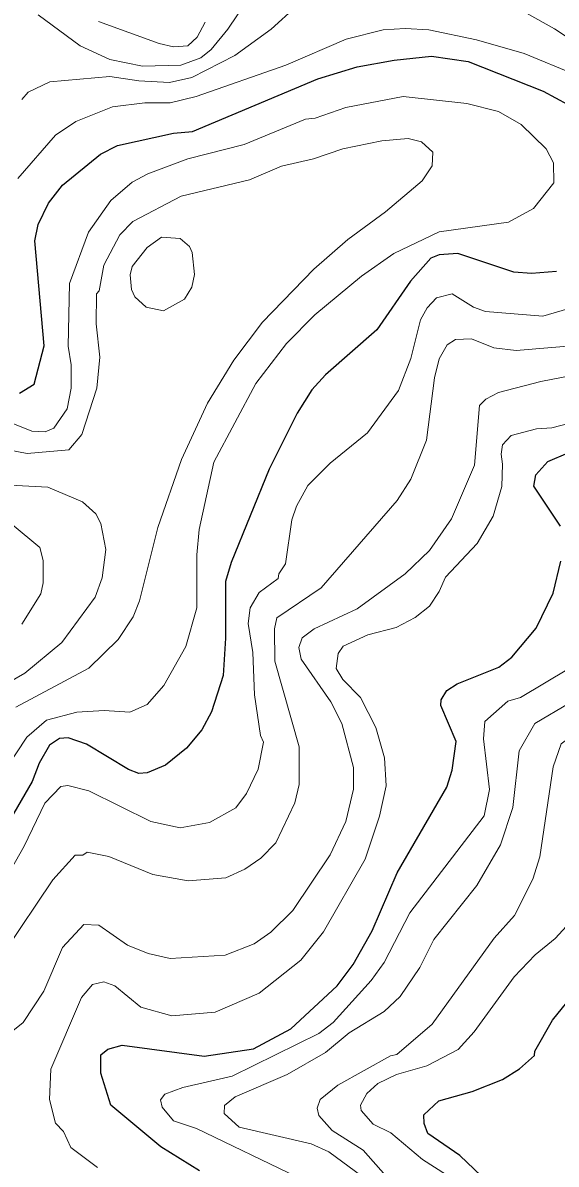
# Model space of a CAD drawing. Extents: x 673.3 to 698.5, y 6984.3 to 7012.3.
# Drawn here: x 690.343 to 690.902, y 7010.225 to 7011.422 of the extents above; entities that cross this region are included whole.
import ezdxf

# ---------------------------------------------------------------- set-up
doc = ezdxf.new("R2010")
doc.units = 0
doc.header["$LTSCALE"] = 0.032
doc.layers.add('1', color=7, linetype='Continuous', lineweight=25)
doc.layers.add('2', color=7, linetype='Continuous', lineweight=13)

msp = doc.modelspace()

# ---------------------------------------------------------------- linework, layer by layer
at = {"layer": '1'}
for points in [[(690.3395, 7011.0341), (690.3546, 7011.0433), (690.3651, 7011.0837), (690.3554, 7011.1938), (690.3588, 7011.2107), (690.3697, 7011.2333), (690.3844, 7011.252), (690.4245, 7011.2847), (690.4422, 7011.2936), (690.5011, 7011.3067), (690.5209, 7011.3085), (690.6525, 7011.3638), (690.6935, 7011.3761), (690.7326, 7011.3834), (690.7717, 7011.3874), (690.8102, 7011.3818), (690.889, 7011.3506), (690.9276, 7011.3297)], [(690.9029, 7011.1614), (690.8766, 7011.1594), (690.8581, 7011.161), (690.7994, 7011.1804), (690.7797, 7011.1789), (690.7709, 7011.1757), (690.7498, 7011.1515), (690.7142, 7011.1005), (690.6605, 7011.0532), (690.6462, 7011.0374), (690.6307, 7011.0131), (690.6012, 7010.9541), (690.5613, 7010.8564), (690.5556, 7010.8365), (690.5556, 7010.7768), (690.5529, 7010.7377), (690.5409, 7010.6997), (690.5306, 7010.6808), (690.5147, 7010.6615), (690.4926, 7010.6437), (690.4732, 7010.6357), (690.4644, 7010.635), (690.4536, 7010.6391), (690.4098, 7010.6658), (690.3903, 7010.6723), (690.3812, 7010.6717), (690.3707, 7010.6647), (690.3601, 7010.646), (690.3527, 7010.6265), (690.3177, 7010.5668)], [(690.907, 7010.8946), (690.8791, 7010.9364), (690.881, 7010.9482), (690.8937, 7010.9621), (690.9151, 7010.9713)], [(690.7878, 7010.6205), (690.7935, 7010.6384), (690.7975, 7010.6687), (690.7814, 7010.7062), (690.7818, 7010.7123), (690.7877, 7010.7219), (690.7985, 7010.729), (690.8423, 7010.7464), (690.8561, 7010.7571), (690.8815, 7010.7874), (690.8994, 7010.8241), (690.9074, 7010.8577)], [(690.5281, 7010.2182), (690.4876, 7010.2434), (690.4352, 7010.2872), (690.4246, 7010.3205), (690.4246, 7010.3398), (690.4321, 7010.3459), (690.4472, 7010.3499), (690.5331, 7010.3386), (690.5848, 7010.3461), (690.6241, 7010.3673), (690.6726, 7010.4122), (690.6894, 7010.4348), (690.7094, 7010.4701), (690.7358, 7010.5309), (690.7878, 7010.6205)], [(690.8316, 7010.2057), (690.8015, 7010.2342), (690.7679, 7010.2574), (690.764, 7010.2678), (690.7637, 7010.2771), (690.7794, 7010.2918), (690.8145, 7010.3013), (690.846, 7010.3139), (690.864, 7010.3253), (690.8796, 7010.3393), (690.8801, 7010.3439), (690.8986, 7010.3762), (690.941, 7010.4283)]]:
    msp.add_lwpolyline(points, dxfattribs=at)
at = {"layer": '2'}
for points in [[(690.589, 7011.4623), (690.5581, 7011.4157), (690.5406, 7011.3944), (690.5296, 7011.3858), (690.5087, 7011.378), (690.4684, 7011.3771), (690.4342, 7011.3838), (690.4029, 7011.3984), (690.3588, 7011.4308)], [(690.9455, 7011.3865), (690.9007, 7011.416), (690.8071, 7011.4689)], [(690.6297, 7011.4395), (690.6034, 7011.4157), (690.5654, 7011.3882), (690.5201, 7011.3649), (690.4968, 7011.3598), (690.4646, 7011.3614), (690.4343, 7011.3662), (690.3711, 7011.3606), (690.3485, 7011.3497), (690.3419, 7011.3419)], [(690.9232, 7011.3677), (690.869, 7011.3904), (690.819, 7011.4044), (690.7689, 7011.415), (690.744, 7011.4166), (690.7209, 7011.415), (690.6821, 7011.4053), (690.6188, 7011.3781), (690.5246, 7011.3452), (690.4975, 7011.3385), (690.4708, 7011.3384), (690.4369, 7011.3342), (690.3984, 7011.3189), (690.3772, 7011.3047), (690.3375, 7011.259)], [(690.4223, 7011.4239), (690.4858, 7011.4006), (690.5008, 7011.3972), (690.5159, 7011.3982), (690.5257, 7011.4072), (690.5343, 7011.423)], [(690.3092, 7011.0111), (690.3522, 7010.9942), (690.3664, 7010.9933), (690.3754, 7010.9972), (690.3893, 7011.0175), (690.3936, 7011.0392), (690.3935, 7011.0635), (690.3903, 7011.0832), (690.3919, 7011.1491), (690.4119, 7011.2028), (690.4353, 7011.2361), (690.4577, 7011.2552), (690.4741, 7011.264), (690.516, 7011.2799), (690.575, 7011.2947), (690.6395, 7011.3214), (690.6496, 7011.3223), (690.6816, 7011.3336), (690.7421, 7011.345), (690.8087, 7011.3377), (690.8418, 7011.3294), (690.8659, 7011.3157), (690.8919, 7011.2904), (690.8998, 7011.2756), (690.9, 7011.2545), (690.8787, 7011.2276), (690.8523, 7011.2132), (690.7797, 7011.2033), (690.7321, 7011.1804), (690.6982, 7011.1566), (690.6491, 7011.116), (690.6195, 7011.0859), (690.5875, 7011.044), (690.5433, 7010.9617), (690.528, 7010.8909), (690.5254, 7010.8642), (690.5253, 7010.8087), (690.5139, 7010.7682), (690.4908, 7010.7273), (690.4734, 7010.7075), (690.455, 7010.6993), (690.4282, 7010.7009), (690.3995, 7010.6992), (690.3676, 7010.691), (690.3469, 7010.6731), (690.3149, 7010.6248)], [(690.2891, 7010.9819), (690.3474, 7010.9705), (690.3911, 7010.9746), (690.4048, 7010.9905), (690.4204, 7011.0391), (690.4237, 7011.0718), (690.4197, 7011.1066), (690.4203, 7011.1381), (690.4228, 7011.1413), (690.428, 7011.1681), (690.4447, 7011.1999), (690.4582, 7011.2141), (690.509, 7011.2406), (690.5806, 7011.2578), (690.6143, 7011.272), (690.6479, 7011.2799), (690.6786, 7011.2904), (690.7196, 7011.2987), (690.7473, 7011.301), (690.761, 7011.2977), (690.773, 7011.2869), (690.7723, 7011.2723), (690.7619, 7011.2566), (690.7233, 7011.2242), (690.6837, 7011.1952), (690.6482, 7011.164), (690.5944, 7011.1084), (690.5644, 7011.0687), (690.5365, 7011.0235), (690.5094, 7010.9642), (690.4845, 7010.893), (690.4653, 7010.816), (690.4586, 7010.7992), (690.4428, 7010.7755), (690.412, 7010.7455), (690.3354, 7010.7045)], [(690.7369, 7011.0366), (690.7499, 7011.0703), (690.7602, 7011.1108), (690.7672, 7011.1233), (690.777, 7011.1339), (690.7933, 7011.1381), (690.8157, 7011.1242), (690.8284, 7011.1195), (690.8884, 7011.1146), (690.9528, 7011.1335)], [(690.3744, 7010.5236), (690.3979, 7010.5493), (690.4058, 7010.5494), (690.4102, 7010.5526), (690.4331, 7010.5479), (690.4793, 7010.5292), (690.5164, 7010.5225), (690.5558, 7010.5256), (690.5758, 7010.5346), (690.5925, 7010.5463), (690.6084, 7010.5622), (690.6282, 7010.6042), (690.6329, 7010.6236), (690.6329, 7010.663), (690.6071, 7010.7527), (690.607, 7010.7867), (690.6094, 7010.7984), (690.656, 7010.8297), (690.7356, 7010.9215), (690.7499, 7010.9437), (690.7663, 7010.9845), (690.7747, 7011.0501), (690.7796, 7011.0698), (690.788, 7011.0846), (690.7967, 7011.0901), (690.8137, 7011.0909), (690.8371, 7011.0814), (690.8604, 7011.0788), (690.9394, 7011.0853)], [(690.603, 7010.4684), (690.626, 7010.4914), (690.6652, 7010.5496), (690.6819, 7010.5847), (690.6899, 7010.6184), (690.6899, 7010.6414), (690.6776, 7010.6873), (690.6662, 7010.7101), (690.635, 7010.7548), (690.6323, 7010.7673), (690.6359, 7010.7774), (690.6484, 7010.7867), (690.6935, 7010.8077), (690.744, 7010.8443), (690.7694, 7010.8689), (690.7926, 7010.902), (690.8168, 7010.9584), (690.8222, 7011.0211), (690.8287, 7011.0276), (690.8419, 7011.0347), (690.8865, 7011.046), (690.9911, 7011.0665)], [(690.6653, 7010.9604), (690.7044, 7010.9922), (690.7369, 7011.0366)], [(690.9584, 7011.0132), (690.898, 7010.9975), (690.8819, 7010.9964), (690.8551, 7010.9896), (690.8463, 7010.9799), (690.8446, 7010.9698), (690.8463, 7010.9595), (690.8455, 7010.9359), (690.8364, 7010.905), (690.8197, 7010.8762), (690.7862, 7010.8411), (690.7798, 7010.8259), (690.7695, 7010.8104), (690.7545, 7010.7988), (690.7345, 7010.7882), (690.7047, 7010.7806), (690.6791, 7010.7687), (690.6737, 7010.7608), (690.6716, 7010.745), (690.6786, 7010.7335), (690.6973, 7010.7147), (690.7131, 7010.6831), (690.7225, 7010.6515), (690.7242, 7010.6219), (690.717, 7010.5903), (690.7022, 7010.5453), (690.6584, 7010.469), (690.6344, 7010.4392), (690.5909, 7010.4046), (690.5447, 7010.3848), (690.4991, 7010.3809), (690.4666, 7010.39), (690.4394, 7010.4123), (690.428, 7010.4165), (690.4161, 7010.4138), (690.4044, 7010.4), (690.3722, 7010.3247), (690.3707, 7010.2931), (690.377, 7010.2683), (690.3854, 7010.2594), (690.3933, 7010.2427), (690.4211, 7010.2216)], [(690.318, 7010.513), (690.3441, 7010.5586), (690.3659, 7010.6039), (690.3828, 7010.6212), (690.3901, 7010.6225), (690.4122, 7010.6167), (690.4773, 7010.5847), (690.508, 7010.578), (690.5388, 7010.5837), (690.5662, 7010.5991), (690.5777, 7010.614), (690.5897, 7010.6395), (690.5954, 7010.6679), (690.5923, 7010.6748), (690.5858, 7010.7176), (690.5841, 7010.7619), (690.5793, 7010.7922), (690.5815, 7010.8087), (690.591, 7010.8248), (690.6109, 7010.8394), (690.6113, 7010.8444), (690.6183, 7010.855), (690.625, 7010.9011), (690.6299, 7010.9153), (690.642, 7010.937), (690.6653, 7010.9604)], [(690.32, 7010.7259), (690.345, 7010.7401), (690.3836, 7010.7723), (690.4188, 7010.8201), (690.4261, 7010.8402), (690.4301, 7010.87), (690.4246, 7010.8972), (690.4193, 7010.9072), (690.4055, 7010.9201), (690.3691, 7010.9353), (690.1693, 7010.9459)], [(690.3419, 7010.7917), (690.3617, 7010.8236), (690.3642, 7010.835), (690.3643, 7010.8583), (690.3608, 7010.8719), (690.3316, 7010.8963)], [(690.7237, 7010.2129), (690.6998, 7010.2398), (690.6673, 7010.2604), (690.6533, 7010.2761), (690.6518, 7010.2841), (690.655, 7010.2929), (690.6734, 7010.3079), (690.7286, 7010.3389), (690.7353, 7010.3401), (690.7723, 7010.372), (690.8376, 7010.4624), (690.8587, 7010.4861), (690.8781, 7010.5241), (690.8852, 7010.5477), (690.8993, 7010.642), (690.9076, 7010.666), (690.939, 7010.6893), (690.9879, 7010.7105), (691.0312, 7010.7336), (691.0626, 7010.76)], [(690.6311, 7010.2116), (690.525, 7010.2626), (690.5009, 7010.2705), (690.4889, 7010.2849), (690.4874, 7010.2928), (690.4917, 7010.2987), (690.5109, 7010.3058), (690.5624, 7010.3176), (690.6536, 7010.3622), (690.6684, 7010.3739), (690.7083, 7010.4177), (690.7219, 7010.4368), (690.7491, 7010.4889), (690.8268, 7010.5907), (690.8326, 7010.6181), (690.8261, 7010.6713), (690.8278, 7010.6895), (690.8519, 7010.7108), (690.8649, 7010.7147), (690.9156, 7010.7448)], [(690.7264, 7010.192), (690.6639, 7010.2382), (690.6454, 7010.2466), (690.57, 7010.264), (690.554, 7010.2785), (690.5544, 7010.2866), (690.5655, 7010.2958), (690.6203, 7010.3191), (690.6604, 7010.3424), (690.6851, 7010.3628), (690.722, 7010.3854), (690.7388, 7010.4012), (690.7593, 7010.4316), (690.774, 7010.4609), (690.8192, 7010.5174), (690.8439, 7010.56), (690.857, 7010.5994), (690.8636, 7010.6586), (690.8801, 7010.6873), (690.9167, 7010.7091)], [(689.7244, 7010.2111), (689.7868, 7010.2588), (689.827, 7010.2824), (689.8566, 7010.2957), (689.9148, 7010.3072), (689.9847, 7010.3335), (690.0306, 7010.3327), (690.0753, 7010.3245), (690.1059, 7010.3222), (690.1688, 7010.3311), (690.2207, 7010.3497), (690.2632, 7010.3784), (690.2913, 7010.408), (690.3237, 7010.4478), (690.3744, 7010.5236)], [(690.9334, 7010.4965), (690.9015, 7010.462), (690.8804, 7010.4449), (690.8585, 7010.4218), (690.8166, 7010.364), (690.7996, 7010.3455), (690.7666, 7010.3285), (690.735, 7010.3193), (690.7153, 7010.3098), (690.7038, 7010.2992), (690.6973, 7010.287), (690.6978, 7010.2814), (690.7106, 7010.2673), (690.7289, 7010.258), (690.7623, 7010.2301), (690.7875, 7010.214)], [(690.3306, 7010.3635), (690.3433, 7010.3737), (690.3649, 7010.4067), (690.3846, 7010.4525), (690.407, 7010.4765), (690.4226, 7010.476), (690.4525, 7010.4548), (690.4744, 7010.4461), (690.4976, 7010.4411), (690.5551, 7010.4444), (690.5856, 7010.4564), (690.603, 7010.4684)]]:
    msp.add_lwpolyline(points, dxfattribs=at)
msp.add_lwpolyline([(690.4724, 7011.1243), (690.4604, 7011.135), (690.457, 7011.1427), (690.4554, 7011.1581), (690.4577, 7011.1669), (690.4733, 7011.1868), (690.4883, 7011.1975), (690.5078, 7011.1961), (690.5179, 7011.1879), (690.5207, 7011.1815), (690.5231, 7011.1585), (690.5203, 7011.145), (690.5126, 7011.1326), (690.4906, 7011.1204)], close=True, dxfattribs=at)

doc.saveas('drawing.dxf')
